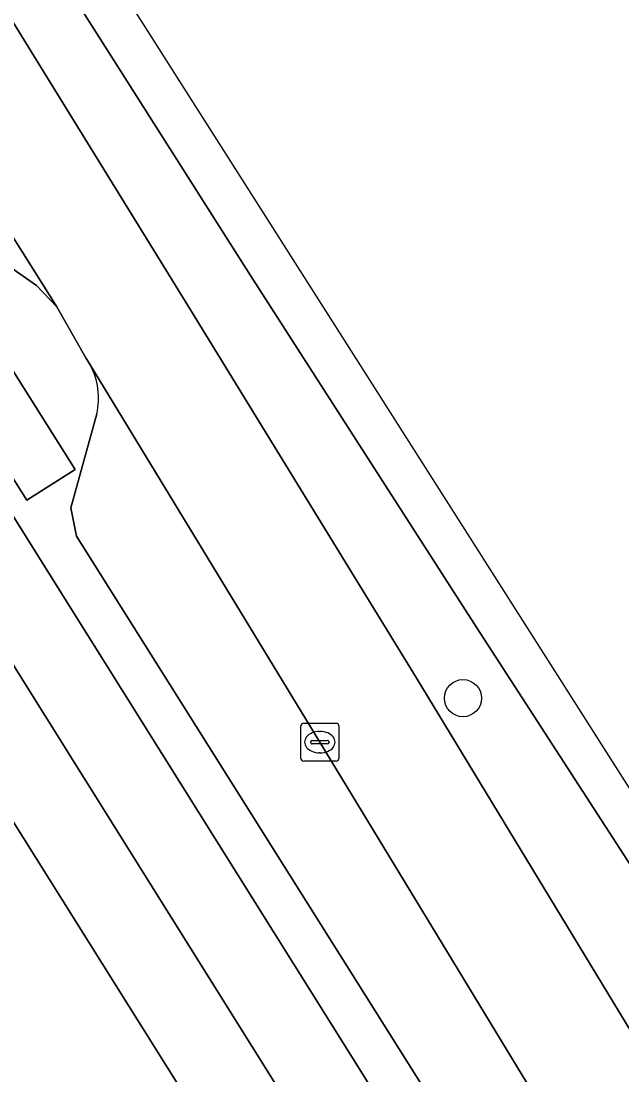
# Model space of a CAD drawing. Extents: x 159279 to 160377, y 384531 to 385888.
# Drawn here: x 160216.24 to 160232.05, y 384969.7 to 384997.41 of the extents above; entities that cross this region are included whole.
import ezdxf

# ---------------------------------------------------------------- set-up
doc = ezdxf.new("R2010")
doc.units = 0
for name, color, linetype in [('IMGEO_Berm_groen', 7, 'Continuous'), ('IMGEO_Berm_open', 7, 'Continuous'), ('IMGEO_Boom', 7, 'Continuous'), ('IMGEO_Erf', 7, 'Continuous'), ('IMGEO_Fietspad_gesloten', 7, 'Continuous'), ('IMGEO_Kolk', 7, 'Continuous'), ('IMGEO_Muur', 7, 'Continuous'), ('IMGEO_OVBaan_open', 7, 'Continuous'), ('IMGEO_Parkeervlak_open', 7, 'Continuous'), ('IMGEO_Rijbaan_regionaal_gesloten', 7, 'Continuous'), ('IMGEO_Voetpad_open', 7, 'Continuous')]:
    doc.layers.add(name, color=color, linetype=linetype)

msp = doc.modelspace()

# ---------------------------------------------------------------- linework, layer by layer
at = {"layer": 'IMGEO_Berm_groen'}
for points in [[(160178.397, 385056.78), (160189.185, 385039.456), (160194.047, 385031.966), (160204.253, 385016.183), (160214.395, 385000), (160215.266, 384998.611), (160220.629, 384989.936), (160226.634, 384980.147), (160236.881, 384963.273), (160239.796, 384958.566), (160247.653, 384946.044), (160256.221, 384932.424), (160259.162, 384927.817), (160261.97, 384923.628)], [(160264.026, 384924.964), (160258.366, 384934.027), (160250.148, 384947.423), (160246.716, 384952.886), (160242.328, 384959.696), (160228.231, 384981.46), (160222.272, 384990.718), (160216.856, 384999.261)]]:
    msp.add_lwpolyline(points, dxfattribs=at)
at = {"layer": 'IMGEO_Berm_open'}
for points in [[(160211.336, 384994.179), (160211.033, 384994.479), (160211.008, 384994.518), (160210.087, 384993.902), (160216.485, 384983.663), (160253.532, 384924.541), (160256.348, 384920.093)], [(160218.058, 384988.374), (160217.944, 384988.561), (160217.183, 384989.898), (160216.647, 384990.457), (160211.336, 384994.179)], [(160254.507, 384925.261), (160235.53, 384955.492), (160235.071, 384955.188), (160233.074, 384958.382), (160233.541, 384958.691), (160217.698, 384983.866), (160217.55, 384984.611), (160218.231, 384987.082)]]:
    msp.add_lwpolyline(points, dxfattribs=at)
msp.add_lwpolyline([(160215.57, 384988.933), (160217.661, 384985.621), (160216.388, 384984.818), (160214.297, 384988.13)], close=True, dxfattribs=at)
msp.add_arc((160216.413, 384987.496), 1.865, 347.1718, 28.0814, dxfattribs=at)
at = {"layer": 'IMGEO_Boom'}
msp.add_circle((160227.863, 384979.608), 0.489, dxfattribs=at)
at = {"layer": 'IMGEO_Erf'}
msp.add_lwpolyline([(160216.097, 384948.222), (160229.457, 384954.96), (160215.923, 384976.53), (160214.62, 384975.397), (160188.194, 384959.194), (160188.37, 384958.285), (160183.598, 384951.036), (160183.364, 384950.681), (160191.912, 384945.102), (160193.18, 384947.039), (160194.067, 384946.49), (160202.206, 384941.172), (160204.821, 384942.402), (160204.982, 384942.728), (160205.255, 384942.765), (160205.241, 384942.864)], close=True, dxfattribs=at)
at = {"layer": 'IMGEO_Fietspad_gesloten'}
msp.add_lwpolyline([(160203.781, 385000), (160214.678, 384982.63), (160251.676, 384923.535), (160258.549, 384912.567), (160259.224, 384911.491), (160261.506, 384911.961), (160260.478, 384913.546), (160258.431, 384916.829), (160256.348, 384920.093), (160253.532, 384924.541), (160216.485, 384983.663), (160210.087, 384993.902), (160206.276, 385000)], dxfattribs=at)
at = {"layer": 'IMGEO_Kolk'}
for p, q in [((160223.599, 384978.025), (160223.599, 384978.877)), ((160223.674, 384978.951), (160224.526, 384978.951)), ((160224.087, 384978.731), (160224.112, 384978.731)), ((160224.6, 384978.877), (160224.6, 384978.025)), ((160223.858, 384978.445), (160223.858, 384978.457)), ((160223.901, 384978.494), (160224.299, 384978.494)), ((160224.342, 384978.457), (160224.342, 384978.445)), ((160224.296, 384978.408), (160223.898, 384978.408)), ((160224.11, 384978.171), (160224.085, 384978.171)), ((160224.526, 384977.951), (160223.674, 384977.951))]:
    msp.add_line(p, q, dxfattribs=at)
for points in [[(160223.599, 384978.025), (160223.599, 384978.877)], [(160223.674, 384978.951), (160224.526, 384978.951)], [(160224.6, 384978.877), (160224.6, 384978.025)], [(160224.526, 384977.951), (160223.674, 384977.951)]]:
    msp.add_lwpolyline(points, dxfattribs=at)
for centre, radius, start, end in [((160223.676, 384978.875), 0.0765, 91.552, 178.448), ((160223.676, 384978.875), 0.0765, 91.552, 178.448), ((160224.524, 384978.875), 0.0765, 1.552, 88.448), ((160224.524, 384978.875), 0.0765, 1.552, 88.448), ((160223.898, 384978.454), 0.0403, 85.8775, 175.7526), ((160223.895, 384978.444), 0.0366, 178.938, 274.7102), ((160224.299, 384978.451), 0.043, 264.8664, 352.4533), ((160224.303, 384978.456), 0.0386, 1.7309, 96.639), ((160223.676, 384978.027), 0.0765, 181.552, 268.448), ((160223.676, 384978.027), 0.0765, 181.552, 268.448), ((160224.524, 384978.027), 0.0765, 271.552, 358.448), ((160224.524, 384978.027), 0.0765, 271.552, 358.448)]:
    msp.add_arc(centre, radius, start, end, dxfattribs=at)
for centre, major_axis, ratio, start_param, end_param in [((160224.086, 384978.451), (-0.387, 0.002), 0.722429, 4.712389, 7.853982), ((160224.111, 384978.451), (-0.39, 0.002), 0.717154, 1.570796, 4.712389)]:
    msp.add_ellipse(centre, major_axis=major_axis, ratio=ratio, start_param=start_param, end_param=end_param, dxfattribs=at)
at = {"layer": 'IMGEO_Muur'}
msp.add_lwpolyline([(160215.923, 384976.53), (160229.457, 384954.96)], dxfattribs=at)
at = {"layer": 'IMGEO_OVBaan_open'}
msp.add_lwpolyline([(160200.393, 385011.469), (160201.446, 385009.751), (160204.644, 385004.656), (160206.162, 385002.238), (160208.257, 384998.88), (160211.008, 384994.518), (160211.033, 384994.479), (160211.336, 384994.179), (160216.647, 384990.457), (160217.183, 384989.898), (160212.881, 384996.719), (160210.824, 385000), (160201.737, 385014.49)], dxfattribs=at)
at = {"layer": 'IMGEO_Parkeervlak_open'}
for points in [[(160258.356, 384923.591), (160256.129, 384926.869), (160246.165, 384942.732), (160234.049, 384962.078), (160224.101, 384978.451), (160218.058, 384988.374)], [(160218.231, 384987.082), (160217.55, 384984.611), (160217.698, 384983.866), (160233.541, 384958.691), (160235.53, 384955.492), (160254.507, 384925.261)]]:
    msp.add_lwpolyline(points, dxfattribs=at)
msp.add_arc((160216.413, 384987.496), 1.865, 347.1718, 28.0814, dxfattribs=at)
at = {"layer": 'IMGEO_Rijbaan_regionaal_gesloten'}
for points in [[(160265.177, 384925.604), (160243.406, 384959.7), (160218.895, 384998.23), (160205.151, 385026.253), (160182.846, 385060.226), (160182.18, 385059.824), (160197.601, 385035.191), (160205.034, 385023.524), (160216.856, 384999.261), (160222.272, 384990.718), (160228.231, 384981.46), (160242.328, 384959.696), (160246.716, 384952.886), (160250.148, 384947.423), (160258.366, 384934.027), (160264.026, 384924.964), (160265.177, 384925.604)], [(160210.824, 385000), (160212.881, 384996.719), (160217.183, 384989.898), (160217.944, 384988.561), (160218.058, 384988.374), (160224.101, 384978.451), (160234.049, 384962.078), (160246.165, 384942.732), (160256.129, 384926.869), (160258.356, 384923.591), (160258.471, 384923.422), (160259.377, 384922.063), (160261.97, 384923.628), (160259.162, 384927.817), (160256.221, 384932.424), (160247.653, 384946.044), (160239.796, 384958.566), (160236.881, 384963.273), (160226.634, 384980.147), (160220.629, 384989.936), (160215.266, 384998.611)]]:
    msp.add_lwpolyline(points, dxfattribs=at)
at = {"layer": 'IMGEO_Voetpad_open'}
msp.add_lwpolyline([(160202.272, 384998.379), (160203.866, 384995.838), (160214.323, 384979.119), (160215.923, 384976.53), (160229.457, 384954.96), (160230.482, 384953.283), (160230.734, 384952.872), (160235.952, 384944.674), (160245.621, 384929.234), (160248.819, 384923.969), (160245.704, 384922.024), (160252.053, 384911.858), (160254.205, 384908.382), (160255.132, 384908.956), (160259.224, 384911.491), (160258.549, 384912.567), (160251.676, 384923.535), (160214.678, 384982.63), (160203.781, 385000)], dxfattribs=at)
msp.add_lwpolyline([(160217.661, 384985.621), (160215.57, 384988.933), (160214.297, 384988.13), (160216.388, 384984.818)], close=True, dxfattribs=at)

doc.saveas('drawing.dxf')
